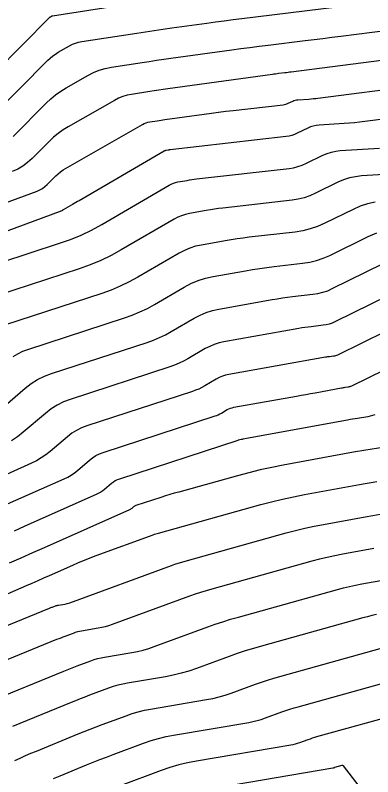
# Model space of a CAD drawing. Extents: x 1354696 to 1366163, y 660729 to 670380.
# Drawn here: x 1360297 to 1360341, y 664218.3 to 664311.9 of the extents above; entities that cross this region are included whole.
import ezdxf

# ---------------------------------------------------------------- set-up
doc = ezdxf.new("R2010")
doc.units = 0
doc.layers.add('R_Contours', color=7, linetype='Continuous')

msp = doc.modelspace()

# ---------------------------------------------------------------- linework, layer by layer
at = {"layer": 'R_Contours'}
for points in [[(1360291.211, 664301.508), (1360301.215, 664311.589), (1360301.239, 664311.612), (1360301.266, 664311.634), (1360301.293, 664311.653), (1360301.322, 664311.671), (1360301.441, 664311.739), (1360301.471, 664311.754), (1360301.502, 664311.767), (1360301.534, 664311.777), (1360301.567, 664311.783), (1360312.363, 664313.451)], [(1360293.978, 664299.232), (1360301.011, 664306.32), (1360301.305, 664306.596), (1360301.615, 664306.851), (1360301.941, 664307.084), (1360302.284, 664307.296), (1360303.69, 664308.099), (1360304.048, 664308.282), (1360304.418, 664308.431), (1360304.799, 664308.545), (1360305.193, 664308.624), (1360311.931, 664309.665), (1360313.007, 664309.829), (1360314.083, 664309.989), (1360315.159, 664310.144), (1360316.236, 664310.296), (1360320.546, 664310.892), (1360321.624, 664311.039), (1360322.703, 664311.182), (1360323.782, 664311.319), (1360324.861, 664311.452), (1360338.594, 664313.116)], [(1360296.745, 664296.957), (1360300.808, 664301.051), (1360301.37, 664301.58), (1360301.964, 664302.069), (1360302.589, 664302.515), (1360303.247, 664302.921), (1360305.94, 664304.459), (1360306.625, 664304.81), (1360307.333, 664305.095), (1360308.065, 664305.313), (1360308.819, 664305.465), (1360312.596, 664306.048), (1360313.481, 664306.183), (1360314.366, 664306.315), (1360315.252, 664306.443), (1360316.139, 664306.567), (1360323.61, 664307.601), (1360324.73, 664307.754), (1360325.852, 664307.902), (1360326.974, 664308.045), (1360328.097, 664308.184), (1360332.64, 664308.734), (1360333.738, 664308.868), (1360334.835, 664309.004), (1360335.933, 664309.143), (1360337.03, 664309.283), (1360342.818, 664310.03)], [(1360344.557, 664306.628), (1360330.926, 664304.869), (1360330.734, 664304.844), (1360330.541, 664304.82), (1360330.349, 664304.796), (1360330.156, 664304.773), (1360329.386, 664304.679), (1360329.193, 664304.656), (1360329, 664304.631), (1360328.808, 664304.606), (1360328.616, 664304.579), (1360315.768, 664302.801), (1360315.209, 664302.722), (1360314.649, 664302.641), (1360314.09, 664302.558), (1360313.532, 664302.473), (1360311.297, 664302.128), (1360310.747, 664302.017), (1360310.214, 664301.858), (1360309.698, 664301.651), (1360309.199, 664301.395), (1360303.511, 664298.146), (1360302.88, 664297.758), (1360302.28, 664297.329), (1360301.71, 664296.861), (1360301.171, 664296.353), (1360299.076, 664294.241), (1360298.53, 664293.747), (1360297.941, 664293.321), (1360297.308, 664292.963), (1360296.632, 664292.672)], [(1360291.548, 664287.256), (1360299.685, 664290.248), (1360300.031, 664290.396), (1360300.354, 664290.579), (1360300.655, 664290.797), (1360300.933, 664291.049), (1360302.003, 664292.127), (1360302.278, 664292.386), (1360302.569, 664292.625), (1360302.875, 664292.844), (1360303.197, 664293.042), (1360312.665, 664298.45), (1360312.873, 664298.556), (1360313.088, 664298.642), (1360313.309, 664298.709), (1360313.538, 664298.755), (1360314.468, 664298.898), (1360314.7, 664298.934), (1360314.933, 664298.968), (1360315.165, 664299.002), (1360315.398, 664299.035), (1360320.236, 664299.704), (1360321.121, 664299.824), (1360322.006, 664299.938), (1360322.891, 664300.048), (1360323.778, 664300.151), (1360329.941, 664300.854), (1360330.098, 664300.879), (1360330.252, 664300.917), (1360330.401, 664300.968), (1360330.547, 664301.032), (1360331.121, 664301.315), (1360331.267, 664301.378), (1360331.417, 664301.426), (1360331.57, 664301.459), (1360331.728, 664301.476), (1360333.096, 664301.561), (1360333.377, 664301.58), (1360333.658, 664301.604), (1360333.938, 664301.634), (1360334.218, 664301.667), (1360346.295, 664303.226)], [(1360348.033, 664299.824), (1360339.975, 664298.784), (1360339.342, 664298.708), (1360338.709, 664298.642), (1360338.075, 664298.587), (1360337.439, 664298.543), (1360334.346, 664298.352), (1360333.989, 664298.313), (1360333.641, 664298.239), (1360333.303, 664298.131), (1360332.974, 664297.988), (1360331.674, 664297.348), (1360331.345, 664297.203), (1360331.007, 664297.087), (1360330.661, 664297.001), (1360330.305, 664296.946), (1360316.064, 664295.321), (1360315.999, 664295.313), (1360315.935, 664295.305), (1360315.871, 664295.295), (1360315.807, 664295.284), (1360315.551, 664295.238), (1360315.488, 664295.224), (1360315.427, 664295.205), (1360315.368, 664295.18), (1360315.311, 664295.15), (1360304.863, 664289.073), (1360304.663, 664288.957), (1360304.463, 664288.841), (1360304.263, 664288.726), (1360304.062, 664288.611), (1360302.884, 664287.938), (1360302.87, 664287.93), (1360302.858, 664287.921), (1360302.846, 664287.911), (1360302.834, 664287.901), (1360302.79, 664287.856), (1360302.779, 664287.846), (1360302.767, 664287.837), (1360302.753, 664287.829), (1360302.739, 664287.823), (1360291.305, 664283.62)], [(1360295.218, 664281.475), (1360302.461, 664283.835), (1360303.799, 664284.311), (1360305.107, 664284.855), (1360306.383, 664285.467), (1360307.629, 664286.149), (1360315.922, 664290.973), (1360316.178, 664291.107), (1360316.443, 664291.217), (1360316.716, 664291.304), (1360316.998, 664291.367), (1360318.143, 664291.571), (1360318.43, 664291.62), (1360318.717, 664291.664), (1360319.005, 664291.704), (1360319.294, 664291.739), (1360330.67, 664293.037), (1360331.223, 664293.124), (1360331.763, 664293.257), (1360332.29, 664293.437), (1360332.802, 664293.663), (1360334.826, 664294.661), (1360335.339, 664294.883), (1360335.866, 664295.052), (1360336.408, 664295.167), (1360336.964, 664295.228), (1360341.782, 664295.525)], [(1360347.183, 664292.572), (1360339.581, 664292.104), (1360338.827, 664292.021), (1360338.091, 664291.865), (1360337.375, 664291.635), (1360336.678, 664291.333), (1360333.93, 664289.979), (1360333.234, 664289.672), (1360332.519, 664289.428), (1360331.786, 664289.246), (1360331.034, 664289.128), (1360322.524, 664288.158), (1360322.011, 664288.095), (1360321.5, 664288.024), (1360320.989, 664287.946), (1360320.48, 664287.859), (1360318.445, 664287.496), (1360317.944, 664287.384), (1360317.459, 664287.23), (1360316.989, 664287.034), (1360316.534, 664286.795), (1360310.034, 664283.014), (1360308.786, 664282.332), (1360307.508, 664281.718), (1360306.199, 664281.173), (1360304.859, 664280.697), (1360292.771, 664276.758)], [(1360341.245, 664288.875), (1360340.316, 664288.677), (1360339.411, 664288.388), (1360338.531, 664288.006), (1360335.058, 664286.295), (1360334.178, 664285.906), (1360333.275, 664285.598), (1360332.348, 664285.369), (1360331.398, 664285.219), (1360325.754, 664284.576), (1360325.017, 664284.486), (1360324.282, 664284.384), (1360323.548, 664284.271), (1360322.816, 664284.147), (1360319.892, 664283.625), (1360319.172, 664283.465), (1360318.475, 664283.243), (1360317.799, 664282.961), (1360317.146, 664282.618), (1360312.086, 664279.674), (1360311.015, 664279.089), (1360309.918, 664278.562), (1360308.794, 664278.095), (1360307.645, 664277.686), (1360295.664, 664273.782)], [(1360296.767, 664269.916), (1360297.332, 664270.27), (1360297.929, 664270.567), (1360298.558, 664270.806), (1360310.43, 664274.675), (1360311.39, 664275.016), (1360312.328, 664275.406), (1360313.243, 664275.845), (1360314.137, 664276.334), (1360317.758, 664278.44), (1360318.61, 664278.888), (1360319.491, 664279.256), (1360320.4, 664279.545), (1360321.339, 664279.754), (1360325.319, 664280.464), (1360326.19, 664280.612), (1360327.064, 664280.747), (1360327.939, 664280.868), (1360328.817, 664280.975), (1360332.33, 664281.376), (1360333.198, 664281.512), (1360334.044, 664281.721), (1360334.87, 664282.003), (1360335.673, 664282.358), (1360340.383, 664284.679), (1360341.447, 664285.14)], [(1360294.181, 664262.561), (1360298.242, 664266.03), (1360298.977, 664266.6), (1360299.757, 664267.09), (1360300.582, 664267.5), (1360301.452, 664267.83), (1360313.216, 664271.664), (1360313.986, 664271.937), (1360314.738, 664272.25), (1360315.472, 664272.602), (1360316.189, 664272.994), (1360319.019, 664274.641), (1360319.739, 664275.019), (1360320.484, 664275.33), (1360321.253, 664275.574), (1360322.047, 664275.752), (1360328.6, 664276.92), (1360329.221, 664277.026), (1360329.844, 664277.122), (1360330.468, 664277.208), (1360331.094, 664277.284), (1360333.6, 664277.57), (1360334.219, 664277.667), (1360334.822, 664277.817), (1360335.411, 664278.018), (1360335.984, 664278.27), (1360342.236, 664281.351)], [(1360345.072, 664278.509), (1360336.294, 664274.183), (1360335.952, 664274.032), (1360335.6, 664273.912), (1360335.239, 664273.823), (1360334.869, 664273.765), (1360333.371, 664273.594), (1360332.997, 664273.548), (1360332.624, 664273.497), (1360332.252, 664273.439), (1360331.88, 664273.376), (1360322.651, 664271.73), (1360322.053, 664271.597), (1360321.474, 664271.413), (1360320.914, 664271.179), (1360320.371, 664270.894), (1360318.24, 664269.654), (1360317.701, 664269.359), (1360317.148, 664269.094), (1360316.582, 664268.858), (1360316.002, 664268.652), (1360303.774, 664264.668), (1360302.943, 664264.352), (1360302.155, 664263.96), (1360301.409, 664263.492), (1360300.706, 664262.948), (1360297.98, 664260.618), (1360297.281, 664260.063), (1360296.548, 664259.563)], [(1360348.593, 664276.004), (1360336.605, 664270.096), (1360336.493, 664270.047), (1360336.378, 664270.007), (1360336.26, 664269.978), (1360336.139, 664269.959), (1360335.649, 664269.903), (1360335.526, 664269.888), (1360335.404, 664269.872), (1360335.282, 664269.853), (1360335.161, 664269.832), (1360323.255, 664267.709), (1360322.854, 664267.619), (1360322.464, 664267.496), (1360322.088, 664267.338), (1360321.724, 664267.147), (1360320.292, 664266.314), (1360319.929, 664266.116), (1360319.558, 664265.938), (1360319.177, 664265.779), (1360318.788, 664265.641), (1360305.786, 664261.404), (1360305.145, 664261.161), (1360304.536, 664260.858), (1360303.961, 664260.497), (1360303.418, 664260.077), (1360301.314, 664258.279), (1360300.775, 664257.85), (1360300.209, 664257.464), (1360299.616, 664257.12), (1360298.997, 664256.818), (1360293.252, 664254.267)], [(1360295.686, 664251.655), (1360303.017, 664254.911), (1360303.453, 664255.123), (1360303.87, 664255.366), (1360304.269, 664255.638), (1360304.648, 664255.94), (1360306.131, 664257.206), (1360306.513, 664257.502), (1360306.918, 664257.756), (1360307.347, 664257.969), (1360307.799, 664258.141), (1360321.574, 664262.63), (1360321.773, 664262.701), (1360321.968, 664262.782), (1360322.158, 664262.873), (1360322.343, 664262.974), (1360323.076, 664263.4), (1360323.262, 664263.498), (1360323.455, 664263.579), (1360323.654, 664263.642), (1360323.859, 664263.688), (1360331.564, 664265.062), (1360332.142, 664265.165), (1360332.72, 664265.269), (1360333.297, 664265.374), (1360333.875, 664265.479), (1360337.129, 664266.076), (1360337.234, 664266.095), (1360337.339, 664266.113), (1360337.444, 664266.131), (1360337.549, 664266.148), (1360337.969, 664266.216), (1360338.073, 664266.237), (1360338.174, 664266.265), (1360338.273, 664266.301), (1360338.37, 664266.344), (1360350.521, 664272.279)], [(1360341.227, 664262.781), (1360340.935, 664262.676), (1360340.636, 664262.593), (1360340.33, 664262.532), (1360339.091, 664262.332), (1360338.782, 664262.281), (1360338.473, 664262.228), (1360338.164, 664262.174), (1360337.855, 664262.119), (1360324.969, 664259.757), (1360324.916, 664259.748), (1360324.864, 664259.738), (1360324.811, 664259.729), (1360324.759, 664259.719), (1360324.463, 664259.666), (1360324.454, 664259.664), (1360324.445, 664259.661), (1360324.436, 664259.658), (1360324.428, 664259.653), (1360324.395, 664259.634), (1360324.386, 664259.63), (1360324.378, 664259.625), (1360324.369, 664259.622), (1360324.36, 664259.619), (1360309.811, 664254.878), (1360309.549, 664254.778), (1360309.3, 664254.654), (1360309.065, 664254.507), (1360308.843, 664254.335), (1360307.983, 664253.6), (1360307.762, 664253.425), (1360307.531, 664253.267), (1360307.289, 664253.127), (1360307.036, 664253.003), (1360298.121, 664249.044), (1360296.856, 664248.484)], [(1360342.69, 664258.848), (1360340.634, 664258.516), (1360340.12, 664258.431), (1360339.607, 664258.344), (1360339.094, 664258.254), (1360338.582, 664258.161), (1360329.942, 664256.578), (1360328.529, 664256.303), (1360327.122, 664255.996), (1360325.723, 664255.658), (1360324.331, 664255.288), (1360317.097, 664253.28), (1360316.55, 664253.125), (1360316.005, 664252.964), (1360315.461, 664252.797), (1360314.919, 664252.623), (1360311.823, 664251.614), (1360311.751, 664251.587), (1360311.682, 664251.553), (1360311.617, 664251.512), (1360311.555, 664251.464), (1360311.317, 664251.261), (1360311.256, 664251.213), (1360311.192, 664251.169), (1360311.125, 664251.13), (1360311.055, 664251.096), (1360300.555, 664246.433), (1360299.128, 664245.8), (1360297.699, 664245.171), (1360296.268, 664244.545)], [(1360287.403, 664237.023), (1360298.384, 664241.79), (1360299.097, 664242.1), (1360299.81, 664242.412), (1360300.521, 664242.726), (1360301.233, 664243.041), (1360304.076, 664244.304), (1360304.79, 664244.613), (1360305.508, 664244.911), (1360306.231, 664245.196), (1360306.959, 664245.47), (1360313.971, 664248.035), (1360314.13, 664248.091), (1360314.291, 664248.145), (1360314.452, 664248.195), (1360314.615, 664248.242), (1360327.188, 664251.732), (1360328.524, 664252.087), (1360329.868, 664252.411), (1360331.218, 664252.706), (1360332.575, 664252.971), (1360339.308, 664254.204), (1360340.024, 664254.334), (1360340.741, 664254.459), (1360341.459, 664254.581)], [(1360288.663, 664233.894), (1360301.208, 664239.01), (1360301.3, 664239.047), (1360301.393, 664239.084), (1360301.486, 664239.12), (1360301.58, 664239.155), (1360301.954, 664239.296), (1360302.048, 664239.328), (1360302.144, 664239.356), (1360302.24, 664239.38), (1360302.338, 664239.399), (1360303.092, 664239.526), (1360303.25, 664239.556), (1360303.405, 664239.594), (1360303.559, 664239.638), (1360303.711, 664239.69), (1360316.202, 664244.26), (1360316.62, 664244.408), (1360317.04, 664244.547), (1360317.463, 664244.678), (1360317.889, 664244.801), (1360330.329, 664248.254), (1360331.467, 664248.557), (1360332.612, 664248.833), (1360333.762, 664249.084), (1360334.918, 664249.31), (1360340.034, 664250.247), (1360340.954, 664250.413), (1360341.875, 664250.575)], [(1360341.092, 664246.351), (1360337.261, 664245.649), (1360336.306, 664245.463), (1360335.356, 664245.255), (1360334.41, 664245.027), (1360333.47, 664244.777), (1360321.163, 664241.361), (1360320.474, 664241.162), (1360319.789, 664240.95), (1360319.109, 664240.724), (1360318.433, 664240.484), (1360308.899, 664236.996), (1360308.486, 664236.856), (1360308.068, 664236.734), (1360307.644, 664236.633), (1360307.216, 664236.55), (1360305.166, 664236.205), (1360304.899, 664236.153), (1360304.637, 664236.089), (1360304.377, 664236.013), (1360304.121, 664235.924), (1360303.104, 664235.543), (1360302.85, 664235.446), (1360302.596, 664235.348), (1360302.344, 664235.249), (1360302.092, 664235.147), (1360290.746, 664230.52)], [(1360293.701, 664227.502), (1360302.976, 664231.284), (1360303.387, 664231.45), (1360303.8, 664231.613), (1360304.213, 664231.773), (1360304.628, 664231.93), (1360306.288, 664232.552), (1360306.706, 664232.698), (1360307.13, 664232.823), (1360307.559, 664232.927), (1360307.993, 664233.011), (1360311.34, 664233.575), (1360312.039, 664233.709), (1360312.73, 664233.875), (1360313.412, 664234.073), (1360314.087, 664234.302), (1360320.665, 664236.709), (1360321.599, 664237.04), (1360322.539, 664237.352), (1360323.485, 664237.646), (1360324.437, 664237.92), (1360336.611, 664241.3), (1360337.353, 664241.497), (1360338.1, 664241.677), (1360338.85, 664241.841), (1360339.604, 664241.988), (1360342.629, 664242.542)], [(1360341.394, 664238.219), (1360340.844, 664238.099), (1360340.296, 664237.967), (1360339.752, 664237.822), (1360327.288, 664234.362), (1360326.284, 664234.073), (1360325.285, 664233.763), (1360324.294, 664233.434), (1360323.308, 664233.084), (1360319.274, 664231.609), (1360318.339, 664231.29), (1360317.392, 664231.016), (1360316.434, 664230.786), (1360315.463, 664230.599), (1360310.821, 664229.817), (1360310.218, 664229.7), (1360309.623, 664229.556), (1360309.035, 664229.382), (1360308.456, 664229.181), (1360306.152, 664228.318), (1360305.576, 664228.1), (1360305.003, 664227.878), (1360304.431, 664227.652), (1360303.86, 664227.421), (1360296.656, 664224.483)], [(1360296.941, 664220.296), (1360297.603, 664220.601), (1360298.268, 664220.898), (1360298.938, 664221.185), (1360299.611, 664221.465), (1360304.745, 664223.559), (1360305.474, 664223.853), (1360306.206, 664224.142), (1360306.94, 664224.426), (1360307.676, 664224.705), (1360310.623, 664225.809), (1360311.365, 664226.067), (1360312.116, 664226.289), (1360312.877, 664226.474), (1360313.648, 664226.623), (1360320.526, 664227.782), (1360321.301, 664227.931), (1360322.066, 664228.115), (1360322.821, 664228.334), (1360323.568, 664228.588), (1360326.535, 664229.673), (1360327.279, 664229.937), (1360328.028, 664230.186), (1360328.782, 664230.42), (1360329.541, 664230.639), (1360342.893, 664234.345)], [(1360301.694, 664218.085), (1360302.508, 664218.423), (1360305.772, 664219.754), (1360306.589, 664220.084), (1360307.409, 664220.408), (1360308.231, 664220.726), (1360309.055, 664221.038), (1360312.79, 664222.438), (1360313.694, 664222.752), (1360314.609, 664223.022), (1360315.537, 664223.248), (1360316.476, 664223.429), (1360325.7, 664224.984), (1360326.223, 664225.084), (1360326.74, 664225.209), (1360327.251, 664225.357), (1360327.756, 664225.528), (1360329.762, 664226.262), (1360330.265, 664226.44), (1360330.771, 664226.609), (1360331.281, 664226.767), (1360331.794, 664226.915), (1360346.033, 664230.867)], [(1360345.062, 664226.248), (1360334.047, 664223.191), (1360333.78, 664223.114), (1360333.514, 664223.031), (1360333.251, 664222.944), (1360332.989, 664222.851), (1360331.944, 664222.469), (1360331.681, 664222.379), (1360331.415, 664222.302), (1360331.146, 664222.238), (1360330.873, 664222.185), (1360319.303, 664220.235), (1360318.196, 664220.021), (1360317.102, 664219.755), (1360316.023, 664219.437), (1360314.957, 664219.066), (1360309.9, 664217.171)], [(1360322.131, 664217.041), (1360336.047, 664219.387), (1360336.068, 664219.391), (1360336.09, 664219.396), (1360336.111, 664219.402), (1360336.132, 664219.409), (1360336.215, 664219.44), (1360336.236, 664219.447), (1360336.257, 664219.454), (1360336.278, 664219.461), (1360336.3, 664219.467), (1360337.178, 664219.711), (1360337.221, 664219.717), (1360337.259, 664219.711), (1360337.294, 664219.693), (1360337.324, 664219.662), (1360339.924, 664216.266)]]:
    msp.add_lwpolyline(points, dxfattribs=at)

doc.saveas('drawing.dxf')
